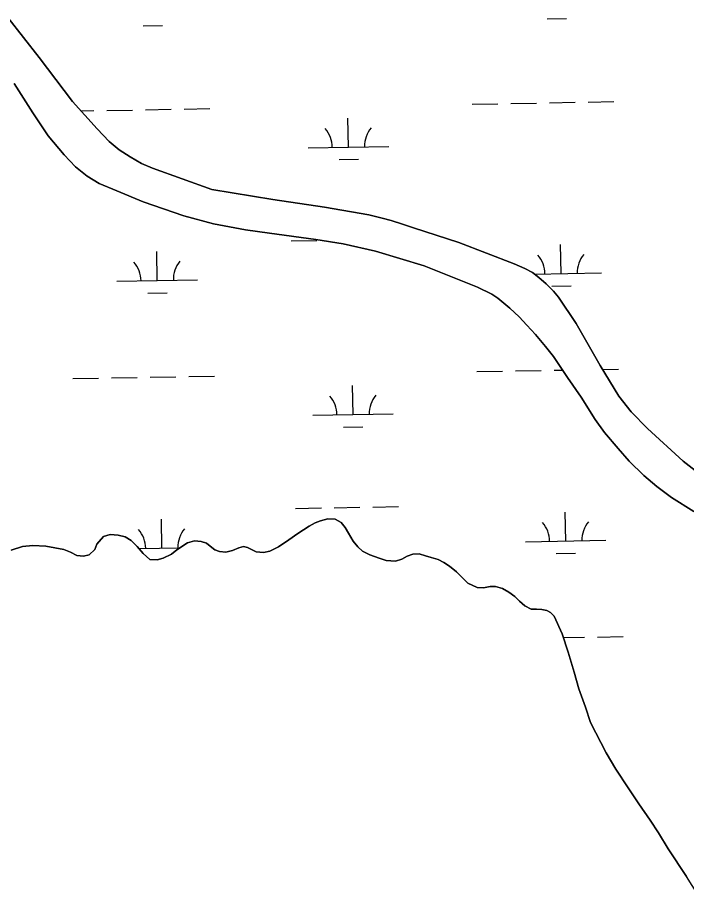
# Model space of a CAD drawing. Extents: x 3892998 to 3931244, y 278583 to 304547.
# Drawn here: x 3915850 to 3916681, y 291366 to 292457 of the extents above; entities that cross this region are included whole.
import ezdxf

# ---------------------------------------------------------------- set-up
doc = ezdxf.new("R2010")
doc.units = 0
doc.layers.add('V-TOPO-SHOR', color=7, linetype='Continuous')
doc.layers.add('V-WETL-SWMP', color=7, linetype='Continuous')

msp = doc.modelspace()

# ---------------------------------------------------------------- linework, layer by layer
at = {"layer": 'V-TOPO-SHOR'}
for points in [[(3915837.9, 292457), (3915876.9, 292407.2), (3915918.1, 292352.7), (3915948.9, 292318.5), (3915963.5, 292303), (3915975.9, 292292.3), (3915989.9, 292283.6), (3916004, 292275.4), (3916017.4, 292269.6), (3916091.1, 292243.3), (3916167.2, 292230.6), (3916231.4, 292221), (3916286.4, 292211.6), (3916302.8, 292207.4), (3916314.2, 292204.6), (3916328.2, 292200.2), (3916341.9, 292195.5), (3916398, 292177.3), (3916467, 292150.9), (3916480.1, 292145.1), (3916489.7, 292139.8), (3916497.4, 292133.6), (3916506.5, 292125.7), (3916515.6, 292116.7), (3916522, 292109.2), (3916544.1, 292076.4), (3916573.6, 292024.1), (3916596.8, 291986.2), (3916612.3, 291966.7), (3916632.5, 291945.8), (3916676.8, 291905.4), (3916717.8, 291873.5)], [(3916421.5, 292121.9), (3916355.2, 292148.1), (3916294.7, 292166.6), (3916254.2, 292175.5), (3916220.5, 292180.9), (3916163, 292188.7), (3916133, 292193.1), (3916093.3, 292200.5), (3916056.3, 292210.6), (3916005.9, 292227.9), (3915973.4, 292241.4), (3915951.1, 292250.8), (3915936.5, 292259.9), (3915922, 292271.4), (3915907.6, 292286.2), (3915887.7, 292310.1), (3915868.7, 292338.6), (3915845.8, 292375)], [(3916690, 291842.8), (3916662.3, 291860.3), (3916644.1, 291874), (3916628.1, 291887.6), (3916609.6, 291905.3), (3916596, 291920.9), (3916578.9, 291940.8), (3916567.4, 291957), (3916550.3, 291984.9), (3916533, 292009.2), (3916515.6, 292035.4), (3916505.7, 292048), (3916493.4, 292062.9), (3916482.7, 292074.3), (3916473.1, 292084.7), (3916461.6, 292095.7), (3916446.4, 292108.2), (3916439, 292112.9), (3916421.5, 292121.9)], [(3915842.1, 291794.5), (3915856, 291799), (3915868.9, 291800.4), (3915884.8, 291799.8), (3915907.3, 291795.6), (3915915.7, 291792), (3915923.7, 291788.1), (3915931.6, 291787.2), (3915938.9, 291789), (3915946, 291795.3), (3915948.4, 291802.3), (3915956.5, 291811.8), (3915965, 291814), (3915974.8, 291813.3), (3915983.4, 291811.1), (3915991.1, 291806.6), (3915998.4, 291799.2), (3916006.1, 291790.3), (3916014.1, 291783.2), (3916023.4, 291782.5), (3916030.9, 291784.6), (3916041.1, 291789.7), (3916047.6, 291795), (3916060.8, 291803.8), (3916069.6, 291806.4), (3916078, 291805.6), (3916084.4, 291803.4), (3916087.2, 291801.3), (3916095, 291795.2), (3916100.9, 291792.9), (3916108.8, 291792.2), (3916116.8, 291794.2), (3916124.7, 291797.5), (3916130.7, 291799.1), (3916135.7, 291797.8), (3916140.5, 291795.4), (3916146.3, 291792.5), (3916155.4, 291791.6), (3916163.1, 291793.3), (3916173.9, 291798.8), (3916186.8, 291807.5), (3916198.1, 291815.2), (3916212.2, 291824.4), (3916219.6, 291828.7), (3916226.3, 291831.3), (3916235.2, 291833.7), (3916244.4, 291833.1), (3916251.8, 291829.1), (3916256.9, 291822.9), (3916261.2, 291815.6), (3916266.7, 291806), (3916272.6, 291798.6), (3916278.5, 291793.3), (3916287.7, 291788.8), (3916299.2, 291784.7)], [(3916299.2, 291784.7), (3916308, 291782), (3916319.4, 291780.9), (3916327.3, 291783.5), (3916334, 291787), (3916340.9, 291789.5), (3916349, 291790), (3916356.7, 291787.6), (3916363.9, 291785.4), (3916372.3, 291782.9), (3916379.3, 291779.4), (3916386.4, 291774.8), (3916395.3, 291767.7), (3916409.4, 291753.8), (3916420.9, 291748.1), (3916428.8, 291748), (3916437.2, 291749.3), (3916443.7, 291749.4), (3916452.2, 291747.1), (3916460.4, 291742.5), (3916467.8, 291737.1), (3916473.7, 291731.4), (3916480.3, 291725.4), (3916487.9, 291721.4), (3916494.8, 291721.2), (3916501.2, 291720.8), (3916507.3, 291719.5), (3916512.1, 291717), (3916516.6, 291712.5), (3916526.6, 291690.4), (3916533.9, 291668), (3916541.4, 291642.8), (3916547.3, 291622.4), (3916555.3, 291599.4), (3916561.7, 291580.5), (3916581.3, 291542.5), (3916593.1, 291522.5), (3916608.4, 291499.2), (3916621.7, 291479.4), (3916635.7, 291459), (3916646, 291443.1), (3916658.3, 291423.4), (3916680.9, 291388.9)]]:
    msp.add_lwpolyline(points, dxfattribs=at)
at = {"layer": 'V-WETL-SWMP'}
for p, q in [((3916507.7, 292455.6), (3916531.7, 292456)), ((3916005.9, 292446.9), (3916029.9, 292447.3)), ((3915845.8, 292375), (3915868.7, 292338.6)), ((3916414.7, 292349.3), (3916446.7, 292349.9)), ((3916462.7, 292350.2), (3916494.7, 292350.7)), ((3916510.7, 292351), (3916542.7, 292351.6)), ((3916558.7, 292351.8), (3916590.7, 292352.4)), ((3915868.7, 292338.6), (3915887.7, 292310.1)), ((3915928.7, 292340.9), (3915944.8, 292341.2)), ((3915960.8, 292341.5), (3915992.8, 292342)), ((3916008.8, 292342.3), (3916040.8, 292342.9)), ((3916056.8, 292343.1), (3916088.8, 292343.7)), ((3916261, 292295.9), (3916260.4, 292331.9)), ((3915887.7, 292310.1), (3915907.6, 292286.2)), ((3916211, 292295.1), (3916311, 292296.8)), ((3915907.6, 292286.2), (3915922, 292271.4)), ((3915922, 292271.4), (3915936.5, 292259.9)), ((3916249.3, 292280.3), (3916273.3, 292280.7)), ((3915936.5, 292259.9), (3915951.1, 292250.8)), ((3915951.1, 292250.8), (3915973.4, 292241.4)), ((3915973.4, 292241.4), (3916005.9, 292227.9)), ((3916005.9, 292227.9), (3916056.3, 292210.6)), ((3916056.3, 292210.6), (3916093.3, 292200.5)), ((3916093.3, 292200.5), (3916133, 292193.1)), ((3916133, 292193.1), (3916163, 292188.7)), ((3916163, 292188.7), (3916220.5, 292180.9)), ((3916189.6, 292179.2), (3916221.6, 292179.8)), ((3916220.5, 292180.9), (3916254.2, 292175.5)), ((3916254.2, 292175.5), (3916294.7, 292166.6)), ((3916525.2, 292138.6), (3916524.6, 292174.6)), ((3916023.4, 292129.9), (3916022.7, 292165.9)), ((3916294.7, 292166.6), (3916355.2, 292148.1)), ((3916355.2, 292148.1), (3916421.5, 292121.9)), ((3916491.9, 292138), (3916575.2, 292139.5)), ((3915973.4, 292129.1), (3916073.3, 292130.8)), ((3916421.5, 292121.9), (3916439, 292112.9)), ((3916513.5, 292123), (3916537.5, 292123.4)), ((3916011.6, 292114.3), (3916035.6, 292114.7)), ((3916439, 292112.9), (3916446.4, 292108.2)), ((3916446.4, 292108.2), (3916461.6, 292095.7)), ((3916461.6, 292095.7), (3916473.1, 292084.7)), ((3916473.1, 292084.7), (3916482.7, 292074.3)), ((3916482.7, 292074.3), (3916493.4, 292062.9)), ((3916493.4, 292062.9), (3916505.7, 292048)), ((3916505.7, 292048), (3916515.6, 292035.4)), ((3916515.6, 292035.4), (3916533, 292009.2)), ((3916576.4, 292019.4), (3916596.4, 292019.8)), ((3915918.6, 292008), (3915950.6, 292008.6)), ((3915966.6, 292008.9), (3915998.6, 292009.4)), ((3916014.6, 292009.7), (3916046.6, 292010.2)), ((3916062.6, 292010.5), (3916094.6, 292011.1)), ((3916420.4, 292016.7), (3916452.4, 292017.3)), ((3916468.4, 292017.5), (3916500.4, 292018.1)), ((3916516.4, 292018.4), (3916526.8, 292018.6)), ((3916533, 292009.2), (3916550.3, 291984.9)), ((3916266.7, 291963.3), (3916266.1, 291999.3)), ((3916550.3, 291984.9), (3916567.4, 291957)), ((3916216.8, 291962.4), (3916316.7, 291964.2)), ((3916567.4, 291957), (3916578.9, 291940.8)), ((3916255, 291947.7), (3916279, 291948.1)), ((3916578.9, 291940.8), (3916596, 291920.9)), ((3916596, 291920.9), (3916609.6, 291905.3)), ((3916609.6, 291905.3), (3916628.1, 291887.6)), ((3916628.1, 291887.6), (3916644.1, 291874)), ((3916644.1, 291874), (3916662.3, 291860.3)), ((3916662.3, 291860.3), (3916690, 291842.8)), ((3916195.3, 291846.6), (3916227.3, 291847.2)), ((3916243.3, 291847.4), (3916275.3, 291848)), ((3916291.3, 291848.3), (3916323.3, 291848.8)), ((3916530.9, 291806), (3916530.3, 291842)), ((3916029.1, 291797.3), (3916028.5, 291833.3)), ((3916212.2, 291824.4), (3916198.1, 291815.2)), ((3916219.6, 291828.7), (3916212.2, 291824.4)), ((3916226.3, 291831.3), (3916219.6, 291828.7)), ((3916235.2, 291833.7), (3916226.3, 291831.3)), ((3916244.4, 291833.1), (3916235.2, 291833.7)), ((3916251.8, 291829.1), (3916244.4, 291833.1)), ((3916256.9, 291822.9), (3916251.8, 291829.1)), ((3915965, 291814), (3915956.5, 291811.8)), ((3915974.8, 291813.3), (3915965, 291814)), ((3915983.4, 291811.1), (3915974.8, 291813.3)), ((3916198.1, 291815.2), (3916186.8, 291807.5)), ((3916261.2, 291815.6), (3916256.9, 291822.9)), ((3916266.7, 291806), (3916261.2, 291815.6)), ((3915948.4, 291802.3), (3915946, 291795.3)), ((3915956.5, 291811.8), (3915948.4, 291802.3)), ((3915991.1, 291806.6), (3915983.4, 291811.1)), ((3915998.4, 291799.2), (3915991.1, 291806.6)), ((3916060.8, 291803.8), (3916047.6, 291795)), ((3916069.6, 291806.4), (3916060.8, 291803.8)), ((3916078, 291805.6), (3916069.6, 291806.4)), ((3916084.4, 291803.4), (3916078, 291805.6)), ((3916087.2, 291801.3), (3916084.4, 291803.4)), ((3916186.8, 291807.5), (3916173.9, 291798.8)), ((3916272.6, 291798.6), (3916266.7, 291806)), ((3916481, 291805.1), (3916580.9, 291806.9)), ((3915856, 291799), (3915842.1, 291794.5)), ((3915868.9, 291800.4), (3915856, 291799)), ((3915884.8, 291799.8), (3915868.9, 291800.4)), ((3915907.3, 291795.6), (3915884.8, 291799.8)), ((3915915.7, 291792), (3915907.3, 291795.6)), ((3915923.7, 291788.1), (3915915.7, 291792)), ((3915946, 291795.3), (3915938.9, 291789)), ((3916006.1, 291790.3), (3915998.4, 291799.2)), ((3916000.5, 291796.8), (3916051.7, 291797.7)), ((3916047.6, 291795), (3916041.1, 291789.7)), ((3916095, 291795.2), (3916087.2, 291801.3)), ((3916100.9, 291792.9), (3916095, 291795.2)), ((3916108.8, 291792.2), (3916100.9, 291792.9)), ((3916116.8, 291794.2), (3916108.8, 291792.2)), ((3916124.7, 291797.5), (3916116.8, 291794.2)), ((3916130.7, 291799.1), (3916124.7, 291797.5)), ((3916135.7, 291797.8), (3916130.7, 291799.1)), ((3916140.5, 291795.4), (3916135.7, 291797.8)), ((3916146.3, 291792.5), (3916140.5, 291795.4)), ((3916155.4, 291791.6), (3916146.3, 291792.5)), ((3916163.1, 291793.3), (3916155.4, 291791.6)), ((3916173.9, 291798.8), (3916163.1, 291793.3)), ((3916278.5, 291793.3), (3916272.6, 291798.6)), ((3916287.7, 291788.8), (3916278.5, 291793.3)), ((3916519.2, 291790.4), (3916543.2, 291790.8)), ((3915931.6, 291787.2), (3915923.7, 291788.1)), ((3915938.9, 291789), (3915931.6, 291787.2)), ((3916014.1, 291783.2), (3916006.1, 291790.3)), ((3916023.4, 291782.5), (3916014.1, 291783.2)), ((3916030.9, 291784.6), (3916023.4, 291782.5)), ((3916041.1, 291789.7), (3916030.9, 291784.6)), ((3916299.2, 291784.7), (3916287.7, 291788.8)), ((3916308, 291782), (3916299.2, 291784.7)), ((3916319.4, 291780.9), (3916308, 291782)), ((3916327.3, 291783.5), (3916319.4, 291780.9)), ((3916334, 291787), (3916327.3, 291783.5)), ((3916340.9, 291789.5), (3916334, 291787)), ((3916349, 291790), (3916340.9, 291789.5)), ((3916356.7, 291787.6), (3916349, 291790)), ((3916363.9, 291785.4), (3916356.7, 291787.6)), ((3916372.3, 291782.9), (3916363.9, 291785.4)), ((3916379.3, 291779.4), (3916372.3, 291782.9)), ((3916386.4, 291774.8), (3916379.3, 291779.4)), ((3916395.3, 291767.7), (3916386.4, 291774.8)), ((3916409.4, 291753.8), (3916395.3, 291767.7)), ((3916420.9, 291748.1), (3916409.4, 291753.8)), ((3916428.8, 291748), (3916420.9, 291748.1)), ((3916437.2, 291749.3), (3916428.8, 291748)), ((3916443.7, 291749.4), (3916437.2, 291749.3)), ((3916452.2, 291747.1), (3916443.7, 291749.4)), ((3916460.4, 291742.5), (3916452.2, 291747.1)), ((3916467.8, 291737.1), (3916460.4, 291742.5)), ((3916473.7, 291731.4), (3916467.8, 291737.1)), ((3916480.3, 291725.4), (3916473.7, 291731.4)), ((3916487.9, 291721.4), (3916480.3, 291725.4)), ((3916494.8, 291721.2), (3916487.9, 291721.4)), ((3916501.2, 291720.8), (3916494.8, 291721.2)), ((3916507.3, 291719.5), (3916501.2, 291720.8)), ((3916512.1, 291717), (3916507.3, 291719.5)), ((3916516.6, 291712.5), (3916512.1, 291717)), ((3916526.6, 291690.4), (3916516.6, 291712.5)), ((3916533.9, 291668), (3916526.6, 291690.4)), ((3916528.1, 291685.9), (3916554.2, 291686.3)), ((3916570.2, 291686.6), (3916602.2, 291687.1)), ((3916541.4, 291642.8), (3916533.9, 291668)), ((3916547.3, 291622.4), (3916541.4, 291642.8)), ((3916555.3, 291599.4), (3916547.3, 291622.4)), ((3916561.7, 291580.5), (3916555.3, 291599.4)), ((3916581.3, 291542.5), (3916561.7, 291580.5)), ((3916593.1, 291522.5), (3916581.3, 291542.5)), ((3916608.4, 291499.2), (3916593.1, 291522.5)), ((3916621.7, 291479.4), (3916608.4, 291499.2)), ((3916635.7, 291459), (3916621.7, 291479.4)), ((3916646, 291443.1), (3916635.7, 291459)), ((3916658.3, 291423.4), (3916646, 291443.1)), ((3916680.9, 291388.9), (3916658.3, 291423.4)), ((3916695.1, 291366.5), (3916680.9, 291388.9))]:
    msp.add_line(p, q, dxfattribs=at)
msp.add_lwpolyline([(3916717.8, 291873.5), (3916676.8, 291905.4), (3916632.5, 291945.8), (3916612.3, 291966.7), (3916596.8, 291986.2), (3916573.6, 292024.1), (3916544.1, 292076.4), (3916522, 292109.2), (3916515.6, 292116.7), (3916506.5, 292125.7), (3916497.4, 292133.6), (3916489.7, 292139.8), (3916480.1, 292145.1), (3916467, 292150.9), (3916398, 292177.3), (3916341.9, 292195.5), (3916328.2, 292200.2), (3916314.2, 292204.6), (3916302.8, 292207.4), (3916286.4, 292211.6), (3916231.4, 292221), (3916167.2, 292230.6), (3916091.1, 292243.3), (3916017.4, 292269.6), (3916004, 292275.4), (3915989.9, 292283.6), (3915975.9, 292292.3), (3915963.5, 292303), (3915948.9, 292318.5), (3915918.1, 292352.7), (3915876.9, 292407.2), (3915837.9, 292457)], dxfattribs=at)
for centre, start, end in [((3916205.7, 292295.4), 0.2199, 41.7635), ((3916316.2, 292297.4), 140.2199, 181.7635), ((3916469.9, 292138.1), 0.2199, 41.7635), ((3916580.4, 292140), 140.2199, 181.7635), ((3915968.1, 292129.4), 0.2199, 41.7635), ((3916078.6, 292131.4), 140.2199, 181.7635), ((3916322, 291964.7), 140.2199, 181.7635), ((3916211.5, 291962.8), 0.2199, 41.7635), ((3916475.7, 291805.5), 0.2199, 41.7635), ((3916586.2, 291807.4), 140.2199, 181.7635), ((3915973.9, 291796.8), 0.2199, 41.7635), ((3916084.3, 291798.7), 140.2199, 181.7635)]:
    msp.add_arc(centre, 35.2, start, end, dxfattribs=at)

doc.saveas('drawing.dxf')
